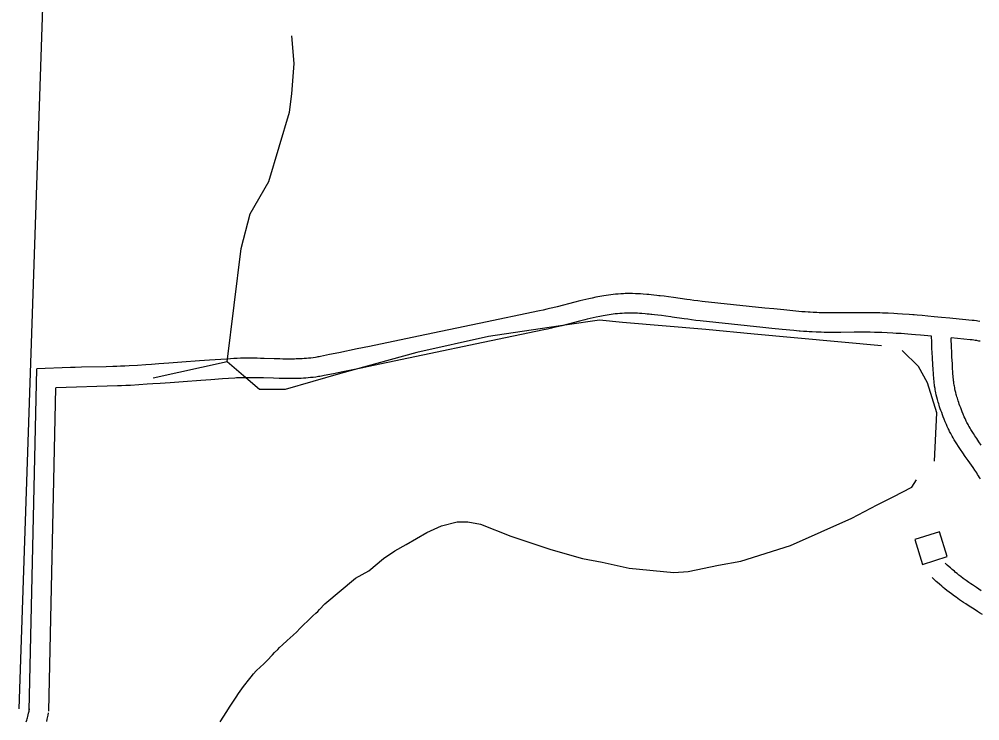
# Model space of a CAD drawing. Extents: x 3161564 to 3199464, y 849354 to 874788.
# Drawn here: x 3167812 to 3169288, y 869628 to 870706 of the extents above; entities that cross this region are included whole.
import ezdxf

# ---------------------------------------------------------------- set-up
doc = ezdxf.new("R2010")
doc.units = 0
for name, color, linetype in [('V-BLDG-OTLN', 7, 'Continuous'), ('V-ROAD-CNTR', 7, 'Continuous'), ('V-TOPO-SHOR', 7, 'Continuous')]:
    doc.layers.add(name, color=color, linetype=linetype)

msp = doc.modelspace()

# ---------------------------------------------------------------- linework, layer by layer
at = {"layer": 'V-BLDG-OTLN'}
msp.add_lwpolyline([(3169200.3, 869868.4), (3169238.5, 869880.4), (3169226.5, 869918.5), (3169188.3, 869906.5)], close=True, dxfattribs=at)
at = {"layer": 'V-ROAD-CNTR'}
for points in [[(3168783.1, 870282.7), (3168779.7, 870283.1), (3168776.6, 870283.3), (3168771.2, 870283.8), (3168767.1, 870284), (3168763.9, 870284.2), (3168759.3, 870284.4), (3168754.7, 870284.6), (3168752.3, 870284.6), (3168749.9, 870284.6), (3168747.6, 870284.6), (3168745.4, 870284.5), (3168743.2, 870284.5), (3168741, 870284.4), (3168736.7, 870284.2), (3168732.6, 870283.9), (3168728.6, 870283.5), (3168724.8, 870283.1), (3168721.1, 870282.6), (3168717.5, 870282.2), (3168714, 870281.7), (3168710.7, 870281.1), (3168707.5, 870280.6), (3168704.4, 870280), (3168701.3, 870279.5), (3168698.4, 870278.9), (3168692.8, 870277.8), (3168687.6, 870276.6), (3168682.7, 870275.5), (3168678.2, 870274.4), (3168673.9, 870273.4), (3168666, 870271.4), (3168638.6, 870264.4)], [(3168794.9, 870281.4), (3168791.9, 870281.8), (3168787.3, 870282.3), (3168783.3, 870282.7), (3168783.1, 870282.7)], [(3169018, 870256.5), (3169014.9, 870256.8), (3169005.4, 870257.7), (3168987.4, 870259.4), (3168971.7, 870261), (3168958, 870262.4), (3168933.9, 870264.9), (3168861.6, 870272.6), (3168855.1, 870273.3), (3168849.1, 870274.1), (3168843.4, 870274.8), (3168838, 870275.5), (3168817.6, 870278.4), (3168809.9, 870279.5), (3168803.1, 870280.4), (3168797.1, 870281.2), (3168794.9, 870281.4)], [(3168638.6, 870264.4), (3168631.9, 870262.7), (3168626.8, 870261.5), (3168623.1, 870260.6), (3168617.5, 870259.3), (3168611.8, 870258.1), (3168518.9, 870238.7), (3168425.9, 870219.3), (3168350.4, 870203.5), (3168331.5, 870199.5), (3168303.2, 870193.7), (3168289.1, 870190.8), (3168274.9, 870188), (3168273, 870187.6), (3168271.1, 870187.2), (3168269.2, 870186.9), (3168267.4, 870186.6), (3168263.8, 870186.1), (3168260.2, 870185.6), (3168256.8, 870185.3), (3168253.4, 870184.9), (3168250.2, 870184.7), (3168247, 870184.5), (3168243.9, 870184.3), (3168240.9, 870184.2), (3168237.9, 870184.1), (3168235.1, 870184), (3168232.3, 870184), (3168226.9, 870183.9), (3168221.8, 870184), (3168217, 870184), (3168212.4, 870184.1), (3168203.8, 870184.4), (3168188.6, 870184.9), (3168182.9, 870185), (3168177.8, 870185.2), (3168173.3, 870185.2), (3168169.4, 870185.3), (3168166, 870185.3), (3168160, 870185.3), (3168155.4, 870185.2), (3168152, 870185.2), (3168146.9, 870185), (3168144.3, 870184.8), (3168141.7, 870184.7), (3168131.6, 870184), (3168122.1, 870183.4), (3168104.5, 870182.2), (3168089, 870181.1), (3168062, 870179.1), (3168041.7, 870177.6), (3168026.5, 870176.5), (3168015.2, 870175.7), (3168006.7, 870175.1), (3167993.9, 870174.3), (3167981.2, 870173.5), (3167974.3, 870173.2), (3167967.8, 870172.9), (3167961.8, 870172.7), (3167956.1, 870172.5), (3167945.4, 870172.2), (3167907.6, 870171.4), (3167898.1, 870171.2), (3167890.9, 870170.9), (3167839, 870169)], [(3168782.7, 870252.6), (3168780.3, 870252.9), (3168777, 870253.2), (3168774.1, 870253.5), (3168769, 870253.8), (3168765.2, 870254.1), (3168762.4, 870254.3), (3168758.2, 870254.4), (3168754, 870254.6), (3168752, 870254.6), (3168750, 870254.6), (3168748.1, 870254.6), (3168746.1, 870254.5), (3168744.2, 870254.5), (3168742.4, 870254.4), (3168738.6, 870254.2), (3168735, 870254), (3168731.5, 870253.6), (3168728.2, 870253.3), (3168724.9, 870252.9), (3168721.7, 870252.4), (3168718.5, 870252), (3168715.5, 870251.5), (3168712.6, 870251), (3168709.7, 870250.5), (3168707, 870250), (3168704.3, 870249.5), (3168699, 870248.4), (3168694.1, 870247.3), (3168689.5, 870246.3), (3168685.1, 870245.2), (3168681.1, 870244.3), (3168673.3, 870242.3), (3168646, 870235.3)], [(3168815.7, 870248.4), (3168813.4, 870248.7), (3168805.8, 870249.8), (3168799.2, 870250.7), (3168793.5, 870251.4), (3168788.5, 870252), (3168784.1, 870252.5), (3168782.7, 870252.6)], [(3169011, 870227), (3169002.5, 870227.8), (3168984.5, 870229.6), (3168968.7, 870231.1), (3168954.9, 870232.6), (3168930.7, 870235.1), (3168858.4, 870242.8), (3168851.7, 870243.5), (3168845.3, 870244.3), (3168839.4, 870245.1), (3168833.9, 870245.8), (3168815.7, 870248.4)], [(3169187.5, 870251.7), (3169185.6, 870251.9), (3169179.7, 870252.3), (3169169.6, 870253), (3169161.9, 870253.5), (3169156.1, 870253.8), (3169147.5, 870254.3), (3169138.9, 870254.7), (3169134.9, 870254.8), (3169131, 870254.9), (3169127.2, 870255), (3169120, 870255.1), (3169113.3, 870255.2), (3169106.9, 870255.2), (3169095.2, 870255.1), (3169074.7, 870254.9), (3169067.1, 870254.9), (3169060.5, 870254.9), (3169054.7, 870254.9), (3169049.7, 870255), (3169045.3, 870255.1), (3169041.5, 870255.2), (3169038.1, 870255.3), (3169032.3, 870255.6), (3169027.9, 870255.8), (3169024.7, 870256), (3169019.8, 870256.4), (3169018, 870256.5)], [(3169246.9, 870246.3), (3169242.4, 870246.8), (3169229.5, 870248), (3169218.3, 870249.1), (3169208.4, 870250), (3169199.8, 870250.7), (3169192.2, 870251.3), (3169187.5, 870251.7)], [(3169288.3, 870241.9), (3169285.5, 870242.4), (3169283.2, 870242.7), (3169279.9, 870243.1), (3169276.6, 870243.4), (3169246.9, 870246.3)], [(3168645.9, 870235.3), (3168639, 870233.6), (3168633.8, 870232.3), (3168629.9, 870231.4), (3168624, 870230), (3168618.1, 870228.7), (3168525, 870209.3), (3168432.1, 870189.9), (3168356.5, 870174.1), (3168337.6, 870170.2), (3168309.3, 870164.3), (3168295, 870161.4), (3168280.8, 870158.5), (3168278.6, 870158.1), (3168276.4, 870157.7), (3168274.2, 870157.3), (3168272, 870157), (3168267.8, 870156.4), (3168263.8, 870155.8), (3168259.8, 870155.4), (3168256, 870155.1), (3168252.3, 870154.8), (3168248.8, 870154.5), (3168245.3, 870154.3), (3168242, 870154.2), (3168238.8, 870154.1), (3168235.7, 870154), (3168232.7, 870154), (3168226.9, 870153.9), (3168221.5, 870154), (3168216.4, 870154), (3168211.7, 870154.1), (3168202.9, 870154.4), (3168187.7, 870154.9), (3168182, 870155), (3168177.1, 870155.2), (3168172.8, 870155.3), (3168169.1, 870155.3), (3168165.9, 870155.3), (3168160.2, 870155.3), (3168156, 870155.2), (3168152.9, 870155.2), (3168148.2, 870155), (3168145.9, 870154.9), (3168143.5, 870154.7), (3168133.5, 870154.1), (3168124.2, 870153.5), (3168106.6, 870152.3), (3168091.2, 870151.1), (3168064.2, 870149.1), (3168043.9, 870147.6), (3168028.7, 870146.5), (3168017.2, 870145.8), (3168008.6, 870145.2), (3167995.7, 870144.4), (3167982.8, 870143.6), (3167975.7, 870143.2), (3167969.1, 870142.9), (3167962.9, 870142.7), (3167868.3, 870139.6)], [(3169214.2, 870219.3), (3169197.2, 870220.8), (3169189.8, 870221.4), (3169183.2, 870221.9), (3169177.6, 870222.4), (3169167.6, 870223.1), (3169160.1, 870223.5), (3169154.5, 870223.9), (3169146.1, 870224.3), (3169137.7, 870224.7), (3169133.9, 870224.8), (3169130.2, 870224.9), (3169126.6, 870225), (3169119.7, 870225.1), (3169113.1, 870225.2), (3169107, 870225.2), (3169095.4, 870225.1), (3169074.9, 870224.9), (3169067.2, 870224.9), (3169060.4, 870224.9), (3169054.4, 870224.9), (3169049.2, 870225), (3169044.6, 870225.1), (3169040.6, 870225.2), (3169037, 870225.3), (3169030.9, 870225.6), (3169026.2, 870225.8), (3169022.7, 870226.1), (3169017.4, 870226.4), (3169012.2, 870226.9), (3169011, 870227)], [(3169246, 870065.5), (3169244.8, 870067.6), (3169243.8, 870069.5), (3169242, 870072.9), (3169240.7, 870075.5), (3169239.8, 870077.5), (3169238.4, 870080.5), (3169237.1, 870083.4), (3169235.3, 870087.6), (3169233.7, 870091.4), (3169232.3, 870095), (3169231, 870098.5), (3169229.8, 870101.7), (3169228.7, 870104.8), (3169227.7, 870107.6), (3169226.7, 870110.4), (3169225.9, 870112.9), (3169225.2, 870115.3), (3169224.5, 870117.6), (3169223.9, 870119.8), (3169223.3, 870121.8), (3169222.3, 870125.6), (3169221.5, 870128.9), (3169220.9, 870131.9), (3169220.3, 870134.5), (3169219.9, 870136.8), (3169219.6, 870138.9), (3169219, 870142.4), (3169218.6, 870145), (3169218.4, 870147.1), (3169218.1, 870150.1), (3169217.8, 870153.1), (3169217.2, 870161.4), (3169216.7, 870168.6), (3169216.3, 870174.9), (3169215.7, 870185.9), (3169215.2, 870194.2), (3169214.9, 870200.4), (3169214.5, 870209.7), (3169214.2, 870219.3)], [(3169283.7, 870212.3), (3169281.1, 870212.7), (3169279.3, 870212.9), (3169276.5, 870213.3), (3169273.6, 870213.6), (3169244.3, 870216.5)], [(3169272.2, 870080), (3169271.1, 870082), (3169270.3, 870083.6), (3169268.7, 870086.5), (3169267.6, 870088.7), (3169266.9, 870090.3), (3169265.7, 870092.8), (3169264.6, 870095.3), (3169263, 870099.1), (3169261.5, 870102.7), (3169260.2, 870106), (3169259, 870109.1), (3169257.9, 870112), (3169256.9, 870114.8), (3169256, 870117.3), (3169255.2, 870119.7), (3169254.5, 870122), (3169253.9, 870124.1), (3169253.3, 870126), (3169252.8, 870127.9), (3169252.3, 870129.6), (3169251.4, 870132.8), (3169250.8, 870135.7), (3169250.2, 870138.1), (3169249.8, 870140.3), (3169249.4, 870142.2), (3169249.1, 870143.8), (3169248.7, 870146.7), (3169248.4, 870148.9), (3169248.2, 870150.5), (3169247.9, 870152.9), (3169247.7, 870155.4), (3169247.1, 870163.5), (3169246.7, 870170.6), (3169246.3, 870176.7), (3169245.6, 870187.6), (3169245.2, 870195.7), (3169244.9, 870201.8), (3169244.3, 870216.5)], [(3169288.8, 870211.4), (3169286.9, 870211.7), (3169283.4, 870212.3)], [(3167827.5, 869643.7), (3167839, 870169)], [(3167857.5, 869643.1), (3167868.3, 870139.6)], [(3169290.6, 870051.6), (3169286.8, 870057), (3169283.6, 870061.8), (3169280.8, 870065.9), (3169278.5, 870069.5), (3169276.5, 870072.7), (3169274.8, 870075.5), (3169273.4, 870077.9), (3169272.1, 870080.2)], [(3169289.4, 869999.8), (3169288, 870002.2), (3169286.5, 870004.5), (3169285.1, 870006.8), (3169283.7, 870008.9), (3169280.8, 870013.2), (3169278.1, 870017.2), (3169275.5, 870020.9), (3169270.5, 870028.1), (3169266, 870034.4), (3169262.1, 870040), (3169258.7, 870045), (3169255.7, 870049.5), (3169253.2, 870053.5), (3169251, 870057), (3169249.1, 870060.1), (3169247.4, 870062.9), (3169246.1, 870065.3)], [(3169290.6, 869828), (3169286.9, 869830.4), (3169283.4, 869832.7), (3169280.2, 869834.8), (3169277.2, 869836.9), (3169274.4, 869838.8), (3169271.8, 869840.6), (3169269.4, 869842.3), (3169267.2, 869843.9), (3169263, 869847), (3169259.4, 869849.7), (3169256.4, 869852.1), (3169253.7, 869854.3), (3169251.3, 869856.1), (3169249.3, 869857.8), (3169245.8, 869860.8), (3169243.2, 869863), (3169241.3, 869864.7), (3169238.4, 869867.4), (3169235.4, 869870.1)], [(3169292.7, 869791.4), (3169288.1, 869794.1), (3169284.7, 869796.3), (3169279.5, 869799.5), (3169274.4, 869802.7), (3169270.5, 869805.3), (3169266.8, 869807.7), (3169263.4, 869810), (3169260.2, 869812.1), (3169257.2, 869814.2), (3169254.5, 869816.1), (3169251.9, 869818), (3169249.5, 869819.7), (3169245, 869823), (3169241.2, 869825.9), (3169237.8, 869828.5), (3169234.9, 869830.9), (3169232.3, 869832.9), (3169230.1, 869834.8), (3169226.3, 869838), (3169223.4, 869840.5), (3169221.3, 869842.4), (3169218.1, 869845.2), (3169215, 869848.1)], [(3167822.8, 869626.7), (3167823.6, 869629.1), (3167824.2, 869631.1), (3167824.7, 869632.9), (3167825.1, 869634.5), (3167825.8, 869637.4), (3167826.3, 869639.6), (3167827.1, 869643), (3167827.8, 869646.5)], [(3167854.2, 869627.1), (3167855, 869630.4), (3167855.6, 869632.9), (3167856.4, 869636.7), (3167857.2, 869640.3)]]:
    msp.add_lwpolyline(points, dxfattribs=at)
at = {"layer": 'V-TOPO-SHOR'}
for p, q in [((3167812, 869646.7), (3167851.1, 870804.9)), ((3168131.7, 870179.6), (3168018, 870154.8))]:
    msp.add_line(p, q, dxfattribs=at)
for points in [[(3169137.1, 870204.5), (3168941.7, 870222.3), (3168867.1, 870229.4), (3168739.2, 870240), (3168703.7, 870243.6), (3168654, 870236.5), (3168533.2, 870218.7), (3168423, 870193.9), (3168305.8, 870161.9), (3168220.5, 870137), (3168181.5, 870137), (3168156.6, 870158.3), (3168131.7, 870179.6), (3168153, 870353.7), (3168167.2, 870407), (3168195.7, 870456.8), (3168227.6, 870563.3), (3168231.2, 870591.8), (3168234.8, 870638), (3168231.2, 870680.6)], [(3169218.9, 870026.9), (3169222.4, 870101.5), (3169208.2, 870147.7), (3169194, 870172.5), (3169169.1, 870197.4)], [(3168281.7, 869807.6), (3168328.8, 869847.1), (3168349.5, 869858.8), (3168372, 869877.4), (3168389.3, 869889.1), (3168406.6, 869899.2), (3168438.5, 869917.6), (3168460.9, 869927.6), (3168485, 869934.1), (3168501.3, 869933.9), (3168520.9, 869930.2), (3168567.8, 869911.6), (3168629.2, 869891.1), (3168677.9, 869877.6), (3168707.8, 869872), (3168749.7, 869862.9), (3168818.1, 869856), (3168840.4, 869857.4), (3168886.8, 869867.1), (3168921.2, 869873.5), (3168997.7, 869897.3), (3169091.7, 869939.7), (3169130.5, 869959.8), (3169155.5, 869972.3), (3169184, 869987.3), (3169191, 869998.4)], [(3168121, 869626.3), (3168131.2, 869642.6), (3168135, 869649), (3168139.4, 869655.3), (3168145.2, 869664.4), (3168148.9, 869670.2), (3168156.5, 869680.9), (3168166.3, 869693.3), (3168168.3, 869695.8), (3168172.3, 869700.2), (3168176.3, 869704.8), (3168182.6, 869711.1), (3168187.2, 869715.2), (3168192.9, 869720.7), (3168201.3, 869729.7), (3168204.4, 869733), (3168209.3, 869737.7), (3168212.2, 869740.7), (3168216.7, 869745), (3168223.6, 869751.6), (3168233, 869759.8), (3168238.5, 869765), (3168243.3, 869769.9), (3168246.8, 869773.7), (3168257.4, 869783.6), (3168260.5, 869786.6), (3168263.4, 869789.6), (3168268, 869793.4), (3168271.1, 869796.1), (3168273.7, 869798.9), (3168281.7, 869807.6), (3168281.7, 869807.9)]]:
    msp.add_lwpolyline(points, dxfattribs=at)

doc.saveas('drawing.dxf')
